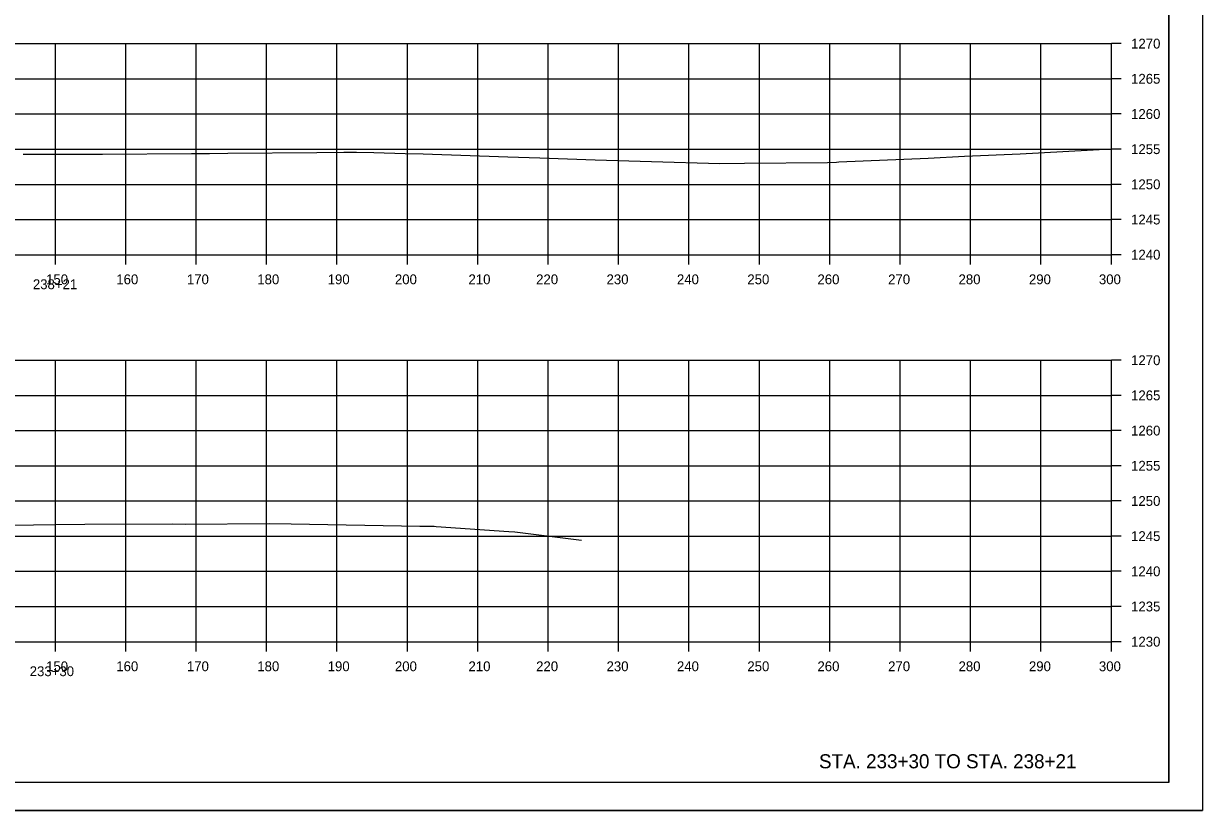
# Model space of a CAD drawing. Extents: x -70 to 701944, y -4 to 666871.
# Drawn here: x 678497.4 to 678664.8, y 652382.3 to 652494.1 of the extents above; entities that cross this region are included whole.
import ezdxf

# ---------------------------------------------------------------- set-up
doc = ezdxf.new("R2010")
doc.units = 0
for name, color, linetype in [('R_Axis', 7, 'Continuous'), ('R_Axis Annot', 7, 'Continuous'), ('R_Border', 7, 'Continuous'), ('R_Draft', 7, 'Continuous'), ('R_Exist Surface', 7, 'Continuous'), ('R_Grid', 7, 'Continuous'), ('R_No Plot', 7, 'Continuous')]:
    doc.layers.add(name, color=color, linetype=linetype)

msp = doc.modelspace()

# ---------------------------------------------------------------- linework, layer by layer
at = {"layer": 'R_Axis'}
for p, q in [((678651.91, 652461.28), (678651.91, 652491.28)), ((678653.31, 652491.28), (678651.91, 652491.28)), ((678653.31, 652486.28), (678651.91, 652486.28)), ((678653.31, 652481.28), (678651.91, 652481.28)), ((678653.31, 652476.28), (678651.91, 652476.28)), ((678653.31, 652471.28), (678651.91, 652471.28)), ((678653.31, 652466.28), (678651.91, 652466.28)), ((678351.91, 652461.28), (678651.91, 652461.28)), ((678501.91, 652459.88), (678501.91, 652461.28)), ((678511.91, 652459.88), (678511.91, 652461.28)), ((678521.91, 652459.88), (678521.91, 652461.28)), ((678531.91, 652459.88), (678531.91, 652461.28)), ((678541.91, 652459.88), (678541.91, 652461.28)), ((678551.91, 652459.88), (678551.91, 652461.28)), ((678561.91, 652459.88), (678561.91, 652461.28)), ((678571.91, 652459.88), (678571.91, 652461.28)), ((678581.91, 652459.88), (678581.91, 652461.28)), ((678591.91, 652459.88), (678591.91, 652461.28)), ((678601.91, 652459.88), (678601.91, 652461.28)), ((678611.91, 652459.88), (678611.91, 652461.28)), ((678621.91, 652459.88), (678621.91, 652461.28)), ((678631.91, 652459.88), (678631.91, 652461.28)), ((678641.91, 652459.88), (678641.91, 652461.28)), ((678651.91, 652459.88), (678651.91, 652461.28)), ((678653.31, 652461.28), (678651.91, 652461.28)), ((678651.91, 652406.28), (678651.91, 652446.28)), ((678653.31, 652446.28), (678651.91, 652446.28)), ((678653.31, 652441.28), (678651.91, 652441.28)), ((678653.31, 652436.28), (678651.91, 652436.28)), ((678653.31, 652431.28), (678651.91, 652431.28)), ((678653.31, 652426.28), (678651.91, 652426.28)), ((678653.31, 652421.28), (678651.91, 652421.28)), ((678653.31, 652416.28), (678651.91, 652416.28)), ((678653.31, 652411.28), (678651.91, 652411.28)), ((678351.91, 652406.28), (678651.91, 652406.28)), ((678501.91, 652404.88), (678501.91, 652406.28)), ((678511.91, 652404.88), (678511.91, 652406.28)), ((678521.91, 652404.88), (678521.91, 652406.28)), ((678531.91, 652404.88), (678531.91, 652406.28)), ((678541.91, 652404.88), (678541.91, 652406.28)), ((678551.91, 652404.88), (678551.91, 652406.28)), ((678561.91, 652404.88), (678561.91, 652406.28)), ((678571.91, 652404.88), (678571.91, 652406.28)), ((678581.91, 652404.88), (678581.91, 652406.28)), ((678591.91, 652404.88), (678591.91, 652406.28)), ((678601.91, 652404.88), (678601.91, 652406.28)), ((678611.91, 652404.88), (678611.91, 652406.28)), ((678621.91, 652404.88), (678621.91, 652406.28)), ((678631.91, 652404.88), (678631.91, 652406.28)), ((678641.91, 652404.88), (678641.91, 652406.28)), ((678651.91, 652404.88), (678651.91, 652406.28)), ((678653.31, 652406.28), (678651.91, 652406.28))]:
    msp.add_line(p, q, dxfattribs=at)
at = {"layer": 'R_Border'}
for q in [(678660.09, 652591.74), (678343.91, 652386.28)]:
    msp.add_line((678660.09, 652386.28), q, dxfattribs=at)
at = {"layer": 'R_Exist Surface'}
for points in [[(678497.35, 652475.59), (678508.61, 652475.56), (678521.23, 652475.65), (678523.81, 652475.67), (678526.42, 652475.69), (678539.04, 652475.82), (678542.9, 652475.87), (678544.69, 652475.84), (678547.16, 652475.81), (678551.6, 652475.66), (678554.16, 652475.61), (678566.19, 652475.18), (678570.71, 652475.04), (678578.6, 652474.77), (678586.61, 652474.54), (678596.27, 652474.26), (678599.81, 652474.29), (678611.57, 652474.4), (678612.85, 652474.45), (678613.22, 652474.47), (678625.87, 652475.01), (678631.07, 652475.27), (678638.97, 652475.63), (678651.91, 652476.34)], [(678486.54, 652422.72), (678501.85, 652422.92), (678506.07, 652422.97), (678518.5, 652423.03), (678520.39, 652423), (678532.26, 652423.07), (678535.42, 652423.02), (678553.68, 652422.68), (678555.71, 652422.68), (678556.02, 652422.65), (678566.34, 652421.96), (678567.16, 652421.9), (678568.33, 652421.77), (678576.66, 652420.73)]]:
    msp.add_lwpolyline(points, dxfattribs=at)
at = {"layer": 'R_Grid'}
for p, q in [((678351.91, 652491.28), (678651.91, 652491.28)), ((678501.91, 652461.28), (678501.91, 652491.28)), ((678511.91, 652461.28), (678511.91, 652491.28)), ((678521.91, 652461.28), (678521.91, 652491.28)), ((678531.91, 652461.28), (678531.91, 652491.28)), ((678541.91, 652461.28), (678541.91, 652491.28)), ((678551.91, 652461.28), (678551.91, 652491.28)), ((678561.91, 652461.28), (678561.91, 652491.28)), ((678571.91, 652461.28), (678571.91, 652491.28)), ((678581.91, 652461.28), (678581.91, 652491.28)), ((678591.91, 652461.28), (678591.91, 652491.28)), ((678601.91, 652461.28), (678601.91, 652491.28)), ((678611.91, 652461.28), (678611.91, 652491.28)), ((678621.91, 652461.28), (678621.91, 652491.28)), ((678631.91, 652461.28), (678631.91, 652491.28)), ((678641.91, 652461.28), (678641.91, 652491.28)), ((678651.91, 652461.28), (678651.91, 652491.28)), ((678351.91, 652486.28), (678651.91, 652486.28)), ((678351.91, 652481.28), (678651.91, 652481.28)), ((678351.91, 652476.28), (678651.91, 652476.28)), ((678351.91, 652471.28), (678651.91, 652471.28)), ((678351.91, 652466.28), (678651.91, 652466.28)), ((678351.91, 652461.28), (678651.91, 652461.28)), ((678351.91, 652446.28), (678651.91, 652446.28)), ((678501.91, 652406.28), (678501.91, 652446.28)), ((678511.91, 652406.28), (678511.91, 652446.28)), ((678521.91, 652406.28), (678521.91, 652446.28)), ((678531.91, 652406.28), (678531.91, 652446.28)), ((678541.91, 652406.28), (678541.91, 652446.28)), ((678551.91, 652406.28), (678551.91, 652446.28)), ((678561.91, 652406.28), (678561.91, 652446.28)), ((678571.91, 652406.28), (678571.91, 652446.28)), ((678581.91, 652406.28), (678581.91, 652446.28)), ((678591.91, 652406.28), (678591.91, 652446.28)), ((678601.91, 652406.28), (678601.91, 652446.28)), ((678611.91, 652406.28), (678611.91, 652446.28)), ((678621.91, 652406.28), (678621.91, 652446.28)), ((678631.91, 652406.28), (678631.91, 652446.28)), ((678641.91, 652406.28), (678641.91, 652446.28)), ((678651.91, 652406.28), (678651.91, 652446.28)), ((678351.91, 652441.28), (678651.91, 652441.28)), ((678351.91, 652436.28), (678651.91, 652436.28)), ((678351.91, 652431.28), (678651.91, 652431.28)), ((678351.91, 652426.28), (678651.91, 652426.28)), ((678351.91, 652421.28), (678651.91, 652421.28)), ((678351.91, 652416.28), (678651.91, 652416.28)), ((678351.91, 652411.28), (678651.91, 652411.28)), ((678351.91, 652406.28), (678651.91, 652406.28))]:
    msp.add_line(p, q, dxfattribs=at)
at = {"layer": 'R_No Plot'}
msp.add_line((678331.51, 652382.3), (678664.84, 652382.3), dxfattribs=at)
for points in [[(678331.5, 652595.63), (678664.84, 652595.63), (678664.84, 652382.29), (678331.5, 652382.29)], [(678577.83, 652591.74), (678577.83, 652581.86), (678613.56, 652581.86), (678613.56, 652578.94), (678636.76, 652578.94), (678636.76, 652554.6), (678660.09, 652554.6), (678660.09, 652386.28), (678343.91, 652386.28), (678343.91, 652591.74)]]:
    msp.add_lwpolyline(points, close=True, dxfattribs=at)

# ---------------------------------------------------------------- texts
at = {"layer": 'R_Axis Annot'}
for s, p in [('1270', (678654.71, 652490.58)), ('1265', (678654.71, 652485.58)), ('1260', (678654.71, 652480.58)), ('1255', (678654.71, 652475.58)), ('1250', (678654.71, 652470.58)), ('1245', (678654.71, 652465.58)), ('1240', (678654.71, 652460.58)), ('238+21', (678498.71, 652456.38)), ('150', (678500.59, 652457.08)), ('160', (678510.56, 652457.08)), ('170', (678520.59, 652457.08)), ('180', (678530.59, 652457.08)), ('190', (678540.59, 652457.08)), ('200', (678550.14, 652457.08)), ('210', (678560.59, 652457.08)), ('220', (678570.2, 652457.08)), ('230', (678580.2, 652457.08)), ('240', (678590.2, 652457.08)), ('250', (678600.2, 652457.08)), ('260', (678610.16, 652457.08)), ('270', (678620.2, 652457.08)), ('280', (678630.2, 652457.08)), ('290', (678640.2, 652457.08)), ('300', (678650.14, 652457.08)), ('1270', (678654.71, 652445.58)), ('1265', (678654.71, 652440.58)), ('1260', (678654.71, 652435.58)), ('1255', (678654.71, 652430.58)), ('1250', (678654.71, 652425.58)), ('1245', (678654.71, 652420.58)), ('1240', (678654.71, 652415.58)), ('1235', (678654.71, 652410.58)), ('1230', (678654.71, 652405.58)), ('233+30', (678498.26, 652401.38)), ('150', (678500.59, 652402.08)), ('160', (678510.56, 652402.08)), ('170', (678520.59, 652402.08)), ('180', (678530.59, 652402.08)), ('190', (678540.59, 652402.08)), ('200', (678550.14, 652402.08)), ('210', (678560.59, 652402.08)), ('220', (678570.2, 652402.08)), ('230', (678580.2, 652402.08)), ('240', (678590.2, 652402.08)), ('250', (678600.2, 652402.08)), ('260', (678610.16, 652402.08)), ('270', (678620.2, 652402.08)), ('280', (678630.2, 652402.08)), ('290', (678640.2, 652402.08)), ('300', (678650.14, 652402.08))]:
    msp.add_text(s, height=1.4, dxfattribs=at).set_placement(p)
at = {"layer": 'R_Draft'}
msp.add_text('STA. 233+30 TO STA. 238+21', height=2, dxfattribs=at).set_placement((678610.38, 652388.28))

doc.saveas('drawing.dxf')
